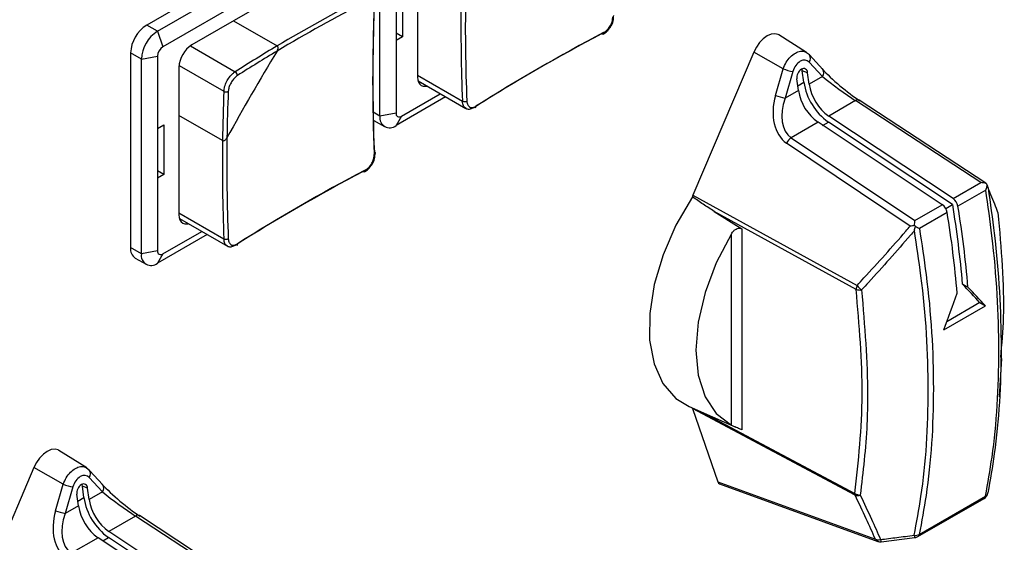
# Model space of a CAD drawing. Header units: millimetres. Extents: x 7146 to 9108, y -1574 to -663.
# Tile 263 of 289: x 8686 to 8751, y -1273 to -1239. Entities that reach past the tile are written whole.
import ezdxf

# ---------------------------------------------------------------- set-up
doc = ezdxf.new("R2010")
doc.units = ezdxf.units.MM
doc.header["$LTSCALE"] = 3

msp = doc.modelspace()

# ---------------------------------------------------------------- linework, layer by layer
at = {"linetype": 'Continuous', "lineweight": 30}
for p, q in [((8710.127, -1245.026), (8710.127, -1232.206)), ((8712.602, -1232.737), (8712.602, -1242.454)), ((8708.076, -1233.39), (8695.844, -1240.452)), ((8706.167, -1235.472), (8697.753, -1240.329)), ((8698.895, -1236.649), (8694.783, -1239.023)), ((8711.188, -1236.779), (8711.188, -1240.045)), ((8711.612, -1236.534), (8711.612, -1239.8)), ((8695.49, -1239.431), (8699.602, -1237.057)), ((8700.504, -1238.741), (8703.37, -1240.396)), ((8695.49, -1239.431), (8694.783, -1239.023)), ((8695.49, -1239.431), (8695.844, -1240.452)), ((8711.612, -1239.8), (8711.188, -1239.555)), ((8711.612, -1239.8), (8711.188, -1240.045)), ((8711.188, -1240.045), (8711.188, -1244.822)), ((8738.208, -1240.836), (8736.386, -1239.678)), ((8697.653, -1240.394), (8700.604, -1242.098)), ((8694.429, -1241.268), (8693.722, -1240.86)), ((8693.722, -1240.86), (8693.722, -1253.68)), ((8694.429, -1241.268), (8695.49, -1241.064)), ((8694.429, -1254.088), (8694.429, -1241.268)), ((8695.49, -1241.064), (8695.49, -1245.841)), ((8734.729, -1240.812), (8730.726, -1250.233)), ((8736.667, -1241.908), (8734.729, -1240.812)), ((8738.395, -1240.993), (8738.199, -1240.854)), ((8739.27, -1241.942), (8738.395, -1240.993)), ((8696.904, -1241.799), (8696.904, -1251.516)), ((8696.91, -1241.68), (8699.862, -1243.384)), ((8736.158, -1243.658), (8736.667, -1241.908)), ((8738.026, -1242.788), (8737.923, -1242.03)), ((8738.271, -1242.163), (8737.923, -1242.03)), ((8739.251, -1242.414), (8738.376, -1241.465)), ((8712.602, -1242.331), (8715.559, -1244.039)), ((8737.3, -1242.086), (8736.79, -1243.835)), ((8737.667, -1243.329), (8737.564, -1242.571)), ((8738.374, -1242.92), (8738.271, -1242.163)), ((8739.251, -1242.414), (8738.374, -1242.92)), ((8712.635, -1242.706), (8715.789, -1244.526)), ((8737.667, -1243.329), (8736.79, -1243.835)), ((8737.625, -1243.019), (8738.026, -1242.788)), ((8714.451, -1243.754), (8711.188, -1245.638)), ((8711.541, -1245.026), (8714.098, -1243.55)), ((8750.002, -1249.428), (8741.675, -1243.976)), ((8741.428, -1244.002), (8739.664, -1245.02)), ((8749.66, -1249.393), (8741.428, -1244.002)), ((8699.77, -1246.63), (8696.904, -1244.976)), ((8710.127, -1245.026), (8709.682, -1244.769)), ((8711.188, -1244.822), (8710.127, -1245.026)), ((8711.541, -1245.026), (8711.188, -1245.638)), ((8747.843, -1250.442), (8739.664, -1245.02)), ((8695.49, -1245.841), (8695.914, -1245.596)), ((8695.49, -1245.841), (8695.49, -1249.107)), ((8695.914, -1245.596), (8695.914, -1248.862)), ((8709.731, -1245.304), (8710.438, -1245.713)), ((8738.957, -1245.428), (8737.193, -1246.447)), ((8747.136, -1250.85), (8738.957, -1245.428)), ((8739.261, -1245.63), (8739.638, -1245.412)), ((8747.817, -1250.834), (8739.638, -1245.412)), ((8737.193, -1246.447), (8745.32, -1251.899)), ((8745.022, -1252.255), (8736.883, -1246.794)), ((8695.914, -1248.862), (8695.49, -1248.617)), ((8695.914, -1248.862), (8695.49, -1249.107)), ((8695.49, -1249.107), (8695.49, -1253.884)), ((8747.843, -1250.442), (8749.66, -1249.393)), ((8750.05, -1249.475), (8749.997, -1249.436)), ((8750.057, -1249.524), (8750.046, -1249.498)), ((8750.058, -1249.526), (8750.057, -1249.524)), ((8730.726, -1250.233), (8741.524, -1256.171)), ((8749.994, -1249.895), (8748.164, -1250.951)), ((8745.32, -1251.899), (8747.136, -1250.85)), ((8747.36, -1251.098), (8747.817, -1250.834)), ((8696.904, -1251.393), (8699.862, -1253.101)), ((8696.937, -1251.768), (8700.091, -1253.588)), ((8741.467, -1256.427), (8732.127, -1251.291)), ((8747.456, -1251.359), (8745.626, -1252.416)), ((8698.754, -1252.816), (8695.49, -1254.7)), ((8695.844, -1254.088), (8698.4, -1252.612)), ((8733.254, -1265.368), (8733.254, -1252.771)), ((8733.949, -1252.444), (8733.949, -1265.68)), ((8694.429, -1254.088), (8693.722, -1253.68)), ((8695.49, -1253.884), (8694.429, -1254.088)), ((8695.844, -1254.088), (8695.49, -1254.7)), ((8694.033, -1254.366), (8694.74, -1254.775)), ((8748.825, -1256.279), (8748.47, -1256.074)), ((8747.233, -1259.086), (8749.968, -1257.507)), ((8749.614, -1257.302), (8747.432, -1258.562)), ((8749.614, -1257.302), (8749.968, -1257.507)), ((8750.91, -1263.495), (8751.057, -1260.987)), ((8730.47, -1264.144), (8733.542, -1265.503)), ((8741.401, -1269.977), (8730.687, -1264.277)), ((8730.687, -1264.277), (8732.354, -1269.102)), ((8731.483, -1264.592), (8741.383, -1269.859)), ((8690.832, -1268.186), (8689.01, -1267.028)), ((8687.353, -1268.161), (8683.349, -1277.583)), ((8689.291, -1269.258), (8687.353, -1268.161)), ((8691.018, -1268.342), (8690.823, -1268.204)), ((8691.894, -1269.292), (8691.018, -1268.342)), ((8688.781, -1271.007), (8689.291, -1269.258)), ((8691.875, -1269.764), (8690.999, -1268.814)), ((8732.354, -1269.102), (8742.735, -1272.878)), ((8732.469, -1269.23), (8742.887, -1273.019)), ((8689.924, -1269.435), (8689.414, -1271.185)), ((8690.649, -1270.137), (8690.547, -1269.379)), ((8690.895, -1269.512), (8690.547, -1269.379)), ((8690.998, -1270.27), (8690.895, -1269.512)), ((8691.875, -1269.764), (8690.998, -1270.27)), ((8750.131, -1269.849), (8750.135, -1269.82)), ((8690.291, -1270.678), (8690.188, -1269.921)), ((8690.249, -1270.368), (8690.649, -1270.137)), ((8745.523, -1272.708), (8749.89, -1270.187)), ((8745.619, -1272.558), (8749.987, -1270.037)), ((8690.291, -1270.678), (8689.414, -1271.185)), ((8694.051, -1271.352), (8692.288, -1272.37)), ((8702.284, -1276.743), (8694.051, -1271.352)), ((8702.626, -1276.778), (8694.299, -1271.326)), ((8700.467, -1277.791), (8692.288, -1272.37)), ((8691.581, -1272.778), (8689.817, -1273.796)), ((8699.76, -1278.2), (8691.581, -1272.778)), ((8691.885, -1272.98), (8692.262, -1272.762)), ((8700.441, -1278.183), (8692.262, -1272.762)), ((8743.119, -1273.045), (8745.334, -1272.771))]:
    msp.add_line(p, q, dxfattribs=at)
at = {"linetype": 'Continuous', "lineweight": 30, "flags": 128}
for points in [[(8724.851, -1239.523), (8724.849, -1239.555), (8724.843, -1239.583), (8724.831, -1239.605), (8724.814, -1239.621), (8724.793, -1239.629), (8724.77, -1239.63), (8724.744, -1239.624), (8724.716, -1239.61)], [(8736.386, -1239.678), (8736.338, -1239.651), (8736.124, -1239.597), (8735.879, -1239.628), (8735.618, -1239.741), (8735.357, -1239.93), (8735.112, -1240.182), (8734.899, -1240.482), (8734.729, -1240.812)], [(8737.923, -1242.03), (8737.905, -1241.948), (8737.891, -1241.913)], [(8712.602, -1242.454), (8712.618, -1242.636), (8712.667, -1242.791), (8712.745, -1242.916), (8712.85, -1243.003), (8712.979, -1243.051), (8713.126, -1243.057), (8713.216, -1243.041)], [(8709.761, -1247.386), (8709.787, -1247.403), (8709.806, -1247.422), (8709.817, -1247.443), (8709.82, -1247.465), (8709.814, -1247.487), (8709.801, -1247.509), (8709.78, -1247.528), (8709.753, -1247.546)], [(8709.153, -1248.585), (8709.152, -1248.617), (8709.145, -1248.645), (8709.133, -1248.667), (8709.116, -1248.683), (8709.096, -1248.691), (8709.072, -1248.692), (8709.046, -1248.686), (8709.019, -1248.672)], [(8730.691, -1250.334), (8729.611, -1252.2), (8728.763, -1254.153), (8728.178, -1256.116), (8727.879, -1258.015), (8727.876, -1259.776), (8728.172, -1261.332), (8728.753, -1262.624), (8729.598, -1263.602), (8730.47, -1264.144)], [(8696.904, -1251.516), (8696.92, -1251.698), (8696.969, -1251.854), (8697.047, -1251.978), (8697.153, -1252.065), (8697.281, -1252.113), (8697.428, -1252.119), (8697.518, -1252.103)], [(8732.127, -1251.291), (8733.596, -1252.221), (8733.949, -1252.444)], [(8733.254, -1252.771), (8732.263, -1254.677), (8731.525, -1256.641), (8731.07, -1258.581), (8730.916, -1260.419), (8731.07, -1262.079), (8731.525, -1263.494), (8732.263, -1264.605), (8733.254, -1265.368)], [(8689.01, -1267.028), (8688.962, -1267.001), (8688.748, -1266.947), (8688.503, -1266.978), (8688.242, -1267.091), (8687.981, -1267.279), (8687.736, -1267.531), (8687.522, -1267.831), (8687.353, -1268.161)], [(8690.547, -1269.379), (8690.528, -1269.298), (8690.515, -1269.263)]]:
    msp.add_lwpolyline(points, dxfattribs=at)
at = {"linetype": 'Continuous', "lineweight": 30}
for centre, radius, start, end in [((8763.962, -1342.24), 118.215, 117.62185, 120.83734), ((8763.99, -1342.288), 118.562, 117.62308, 120.75044), ((8833.973, -1239.126), 118.225, 179.15998, 182.37546), ((8825.171, -1242.695), 115.52, 177.59353, 182.40647), ((8825.335, -1242.528), 115.676, 177.59286, 182.40714), ((8834.028, -1239.127), 118.57, 179.24686, 182.37425), ((8696.025, -1240.965), 2.305, 122.60561, 177.39423), ((8696.732, -1241.373), 2.305, 122.60561, 177.39423), ((8778.287, -1342.123), 115.667, 117.59017, 122.40445), ((8778.35, -1341.897), 115.51, 117.59084, 122.40379), ((8696.258, -1241.099), 0.768, 122.60489, 177.39462), ((8698.746, -1241.883), 1.844, 122.60582, 177.39459), ((8831.653, -1318.616), 150.077, 148.73971, 151.2604), ((8759.689, -1334.995), 110.094, 120.76752, 122.45759), ((8759.687, -1335.009), 109.815, 120.8565, 122.45762), ((8738.068, -1241.216), 0.396, 321.05203, 34.4007), ((8738.235, -1237.53), 4.65, 250.30258, 258.40182), ((8738.235, -1242.491), 0.675, 123.8523, 186.79773), ((8738.003, -1242.156), 0.269, 358.69005, 122.50708), ((8738.943, -1242.165), 0.396, 321.0584, 34.32237), ((8700.46, -1242.352), 0.292, 0.83019, 60.41718), ((8740.803, -1242.848), 3.173, 188.70648, 234.41333), ((8741.946, -1242.187), 3.966, 188.7062, 234.41345), ((8741.51, -1242.44), 3.173, 188.70648, 234.41333), ((8809.863, -1248.11), 110.103, 177.53972, 179.2298), ((8700.01, -1243.132), 0.292, 239.59579, 299.1599), ((8809.875, -1248.102), 109.824, 177.5397, 179.14083), ((8737.725, -1239.279), 4.65, 250.30277, 258.40163), ((8741.574, -1244.198), 0.245, 65.43967, 126.64135), ((8715.692, -1243.749), 0.318, 245.35328, 299.63407), ((8716.351, -1244.391), 0.101, 305.69418, 10.42921), ((8710.774, -1245.131), 0.655, 170.78598, 309.20327), ((8711.403, -1244.857), 0.218, 170.78655, 309.19974), ((8818.275, -1248.188), 118.225, 179.15998, 182.37546), ((8737.631, -1247.148), 0.827, 121.93151, 154.6505), ((8818.33, -1248.189), 118.57, 179.24686, 182.37425), ((8762.589, -1351.186), 115.667, 117.59017, 122.40445), ((8762.652, -1350.959), 115.511, 117.59084, 122.40378), ((8747.38, -1251.088), 0.795, 9.92113, 54.37765), ((8746.673, -1251.496), 0.795, 9.92113, 54.37765), ((8678.454, -1262.134), 70.278, 4.94693, 9.25304), ((8678.261, -1262.34), 70.824, 4.90915, 9.25358), ((8677.554, -1262.748), 70.824, 4.90915, 9.25358), ((8694.436, -1253.771), 0.719, 172.74442, 235.94414), ((8699.994, -1252.811), 0.318, 245.35472, 299.63485), ((8700.653, -1253.453), 0.101, 305.69418, 10.42921), ((8695.076, -1254.193), 0.655, 170.78609, 309.20415), ((8695.705, -1253.919), 0.218, 170.78689, 309.20236), ((8742.165, -1256.449), 0.699, 156.5986, 178.19046), ((8742.566, -1255.404), 1.294, 216.38516, 234.97411), ((8741.725, -1255.672), 0.798, 251.15984, 277.09674), ((8690.692, -1268.566), 0.396, 321.05393, 34.4013), ((8690.859, -1264.879), 4.651, 250.30364, 258.40076), ((8690.627, -1269.506), 0.268, 358.68889, 122.50824), ((8690.859, -1269.841), 0.675, 123.85099, 186.80018), ((8691.567, -1269.515), 0.396, 321.0584, 34.32237), ((8741.775, -1269.278), 0.701, 235.95378, 266.97979), ((8741.758, -1269.862), 0.376, 179.50888, 197.85216), ((8749.64, -1269.754), 0.5, 299.99731, 348.99435), ((8749.857, -1269.787), 0.281, 297.45228, 347.20589), ((8694.569, -1269.537), 3.966, 188.7062, 234.41345), ((8694.134, -1269.79), 3.173, 188.70648, 234.41333), ((8741.571, -1269.475), 0.531, 251.30727, 288.40215), ((8749.779, -1270.009), 0.21, 302.20451, 352.54023), ((8690.348, -1266.631), 4.648, 250.30167, 258.40424), ((8693.427, -1270.198), 3.173, 188.70648, 234.41333), ((8694.197, -1271.548), 0.245, 65.44538, 126.6379), ((8742.928, -1272.387), 0.528, 248.48457, 285.48286), ((8742.988, -1272.756), 0.281, 205.69289, 248.85044), ((8743.058, -1272.549), 0.5, 250.01134, 277.00989), ((8743.332, -1272.892), 0.263, 180.91173, 215.72644), ((8745.352, -1272.048), 0.575, 263.27508, 297.61721), ((8745.558, -1272.615), 0.273, 181.01276, 215.04177), ((8745.273, -1272.275), 0.5, 277.07052, 299.99731), ((8745.407, -1272.529), 0.214, 302.68517, 352.05957)]:
    msp.add_arc(centre, radius, start, end, dxfattribs=at)
for centre, major_axis, ratio, start_param, end_param in [((8737.896, -1242.208), (0.311, 0.858), 0.66383, 5.951767, 7.950343), ((8740.689, -1242.712), (2.029, -1.71), 0.157943, 4.03822, 5.366914), ((8740.38, -1243.099), (1.764, -1.29), 0.065467, 4.066364, 5.395058), ((8738.165, -1244.169), (0.919, 2.803), 0.701581, 1.618085, 2.94678), ((8738.449, -1244.213), (1.123, 2.31), 0.652842, 1.721196, 3.04989), ((8749.634, -1249.785), (0.709, -0.02), 0.55386, 0.96024, 1.54952), ((8731.022, -1250.285), (0.25, 0.433), 0.57759, 1.780363, 2.00147), ((8745.293, -1252.291), (0.02, 0.589), 0.02936, 4.852962, 5.442242), ((8708.997, -1234.955), (51.04, -40.082), 0.163149, 0.788514, 0.823924), ((8708.997, -1234.955), (51.463, -40.414), 0.163149, 0.787951, 0.823068), ((8702.333, -1238.802), (22.649, 69.257), 0.673999, 4.639277, 4.674395), ((8731.022, -1263.955), (0.25, 0.433), 0.577267, 2.53224, 2.677771), ((8690.52, -1269.558), (0.311, 0.858), 0.66383, 5.951767, 7.950343), ((8693.313, -1270.062), (2.029, -1.71), 0.157943, 4.03822, 5.366914), ((8732.689, -1268.777), (0.244, 0.441), 0.581189, 2.65916, 3.232623), ((8693.004, -1270.448), (1.764, -1.29), 0.065467, 4.066364, 5.395058), ((8690.789, -1271.519), (0.919, 2.803), 0.701581, 1.618085, 2.94678), ((8691.073, -1271.563), (1.123, 2.31), 0.652842, 1.721196, 3.04989)]:
    msp.add_ellipse(centre, major_axis=major_axis, ratio=ratio, start_param=start_param, end_param=end_param, dxfattribs=at)
for points, knots in [([(8724.851, -1239.523), (8724.897, -1239.495), (8725.014, -1239.425), (8725.188, -1239.247), (8725.34, -1239.003), (8725.44, -1238.733), (8725.447, -1238.567), (8725.451, -1238.484)], [0, 0, 0, 0, 0.142651, 0.356758, 0.570992, 0.785505, 1, 1, 1, 1]), ([(8725.292, -1239.155), (8725.298, -1239.147), (8725.388, -1239.036), (8725.491, -1238.761), (8725.508, -1238.519), (8725.516, -1238.398)], [0, 0, 0, 0, 0.040049, 0.520047, 1, 1, 1, 1]), ([(8724.808, -1239.619), (8724.898, -1239.565), (8725.084, -1239.453), (8725.221, -1239.257), (8725.292, -1239.155)], [0, 0, 0, 0, 0.486105, 1, 1, 1, 1]), ([(8703.364, -1240.737), (8703.384, -1240.698), (8703.419, -1240.629), (8703.433, -1240.531), (8703.423, -1240.463), (8703.401, -1240.419), (8703.379, -1240.403), (8703.37, -1240.396)], [0, 0, 0, 0, 0.3324896, 0.576153, 0.75268, 0.8915771, 1, 1, 1, 1]), ([(8703.364, -1240.737), (8703.384, -1240.698), (8703.419, -1240.629), (8703.433, -1240.531), (8703.423, -1240.463), (8703.401, -1240.419), (8703.379, -1240.403), (8703.37, -1240.396)], [0, 0, 0, 0, 0.3324896, 0.576153, 0.75268, 0.8915771, 1, 1, 1, 1]), ([(8736.667, -1241.908), (8736.728, -1241.761), (8736.848, -1241.466), (8737.136, -1241.099), (8737.465, -1240.84), (8737.802, -1240.73), (8738.06, -1240.739), (8738.17, -1240.827), (8738.201, -1240.851)], [0, 0, 0, 0, 0.186727, 0.373219, 0.558645, 0.743399, 0.928163, 1, 1, 1, 1]), ([(8699.862, -1243.384), (8699.873, -1243.285), (8699.895, -1243.086), (8700.027, -1242.758), (8700.214, -1242.455), (8700.418, -1242.229), (8700.551, -1242.135), (8700.604, -1242.098)], [0, 0, 0, 0, 0.21447, 0.429, 0.643258, 0.857381, 1, 1, 1, 1]), ([(8700.752, -1242.348), (8700.709, -1242.378), (8700.603, -1242.454), (8700.439, -1242.638), (8700.288, -1242.882), (8700.181, -1243.147), (8700.162, -1243.307), (8700.152, -1243.387)], [0, 0, 0, 0, 0.1426507, 0.3567619, 0.5709923, 0.7855044, 1, 1, 1, 1]), ([(8715.795, -1244.514), (8715.755, -1244.492), (8715.657, -1244.435), (8715.58, -1244.257), (8715.565, -1244.101), (8715.559, -1244.039)], [0, 0, 0, 0, 0.285625, 0.714394, 1, 1, 1, 1]), ([(8716.302, -1244.467), (8716.222, -1244.506), (8716.063, -1244.585), (8715.884, -1244.587), (8715.813, -1244.529), (8715.795, -1244.514)], [0, 0, 0, 0, 0.4284072, 0.8569361, 1, 1, 1, 1]), ([(8715.85, -1244.026), (8715.855, -1244.077), (8715.867, -1244.205), (8715.944, -1244.361), (8716.081, -1244.458), (8716.257, -1244.471), (8716.385, -1244.406), (8716.45, -1244.373)], [0, 0, 0, 0, 0.1426514, 0.3567627, 0.570997, 0.7855043, 1, 1, 1, 1]), ([(8699.77, -1246.63), (8699.779, -1246.635), (8699.801, -1246.645), (8699.847, -1246.644), (8699.91, -1246.623), (8699.986, -1246.565), (8700.037, -1246.502), (8700.06, -1246.46), (8700.063, -1246.455)], [0, 0, 0, 0, 0.092405, 0.221892, 0.396306, 0.637972, 0.956517, 1, 1, 1, 1]), ([(8699.77, -1246.63), (8699.779, -1246.635), (8699.801, -1246.645), (8699.847, -1246.644), (8699.91, -1246.623), (8699.986, -1246.565), (8700.037, -1246.502), (8700.06, -1246.46), (8700.063, -1246.455)], [0, 0, 0, 0, 0.092405, 0.221892, 0.396306, 0.637972, 0.956517, 1, 1, 1, 1]), ([(8709.153, -1248.585), (8709.2, -1248.557), (8709.316, -1248.487), (8709.49, -1248.309), (8709.642, -1248.065), (8709.742, -1247.796), (8709.749, -1247.629), (8709.753, -1247.546)], [0, 0, 0, 0, 0.142651, 0.356767, 0.571, 0.785506, 1, 1, 1, 1]), ([(8709.594, -1248.218), (8709.601, -1248.209), (8709.69, -1248.099), (8709.793, -1247.823), (8709.81, -1247.581), (8709.819, -1247.46)], [0, 0, 0, 0, 0.040049, 0.520047, 1, 1, 1, 1]), ([(8709.11, -1248.681), (8709.201, -1248.627), (8709.386, -1248.516), (8709.523, -1248.319), (8709.594, -1248.218)], [0, 0, 0, 0, 0.486105, 1, 1, 1, 1]), ([(8749.994, -1249.895), (8749.994, -1249.893), (8750.029, -1249.813), (8750.067, -1249.7), (8750.084, -1249.59), (8750.088, -1249.561)], [0, 0, 0, 0, 0.01262, 0.738582, 1, 1, 1, 1]), ([(8750.088, -1249.561), (8750.082, -1249.543), (8750.071, -1249.514), (8750.056, -1249.486), (8750.05, -1249.475)], [0, 0, 0, 0, 0.592706, 1, 1, 1, 1]), ([(8750.088, -1249.561), (8750.11, -1249.623), (8750.131, -1249.687), (8750.146, -1249.751), (8750.146, -1249.752)], [0, 0, 0, 0, 0.98248, 1, 1, 1, 1]), ([(8750.146, -1249.752), (8750.29, -1250.75), (8750.81, -1254.37), (8751.138, -1260.361), (8750.809, -1265.977), (8750.284, -1268.972), (8750.135, -1269.82)], [0, 0, 0, 0, 0.137458, 0.498368, 0.858112, 1, 1, 1, 1]), ([(8750.797, -1251.376), (8750.765, -1251.286), (8750.663, -1251.002), (8750.47, -1250.506), (8750.278, -1250.049), (8750.165, -1249.794), (8750.146, -1249.752)], [0, 0, 0, 0, 0.173057, 0.549639, 0.926158, 1, 1, 1, 1]), ([(8732.127, -1251.291), (8731.884, -1251.136), (8731.399, -1250.827), (8730.927, -1250.499), (8730.691, -1250.334)], [0, 0, 0, 0, 0.4992826, 1, 1, 1, 1]), ([(8749.987, -1270.037), (8750.136, -1269.187), (8750.663, -1266.185), (8750.992, -1260.555), (8750.663, -1254.541), (8750.139, -1250.904), (8749.994, -1249.895)], [0, 0, 0, 0, 0.141717, 0.501027, 0.861502, 1, 1, 1, 1]), ([(8750.797, -1251.376), (8751.006, -1253.73), (8751.302, -1257.062), (8751.038, -1260.043), (8750.961, -1260.918)], [0, 0, 0, 0, 0.706268, 1, 1, 1, 1]), ([(8733.254, -1252.771), (8733.303, -1252.701), (8733.39, -1252.574), (8733.56, -1252.451), (8733.713, -1252.397), (8733.846, -1252.394), (8733.916, -1252.428), (8733.949, -1252.444)], [0, 0, 0, 0, 0.285234, 0.518761, 0.702408, 0.857157, 1, 1, 1, 1]), ([(8741.524, -1256.171), (8741.677, -1256.007), (8742.297, -1255.339), (8743.373, -1254.151), (8744.38, -1253.003), (8744.927, -1252.366), (8745.022, -1252.255)], [0, 0, 0, 0, 0.128943, 0.5227, 0.916527, 1, 1, 1, 1]), ([(8745.022, -1252.255), (8745.024, -1252.255), (8745.114, -1252.238), (8745.214, -1252.223), (8745.313, -1252.209)], [0, 0, 0, 0, 0.013859, 1, 1, 1, 1]), ([(8745.297, -1252.552), (8745.297, -1252.55), (8745.322, -1252.463), (8745.347, -1252.373), (8745.371, -1252.284)], [0, 0, 0, 0, 0.01752, 1, 1, 1, 1]), ([(8745.313, -1252.209), (8745.321, -1252.219), (8745.341, -1252.244), (8745.36, -1252.269), (8745.371, -1252.284)], [0, 0, 0, 0, 0.401823, 1, 1, 1, 1]), ([(8745.371, -1252.284), (8745.396, -1252.296), (8745.49, -1252.342), (8745.573, -1252.386), (8745.625, -1252.415), (8745.626, -1252.416)], [0, 0, 0, 0, 0.26139, 0.987351, 1, 1, 1, 1]), ([(8745.626, -1252.416), (8745.783, -1253.428), (8746.342, -1257.044), (8746.693, -1263.053), (8746.34, -1268.687), (8745.777, -1271.71), (8745.619, -1272.558)], [0, 0, 0, 0, 0.1396659, 0.498976, 0.859452, 1, 1, 1, 1]), ([(8745.297, -1252.552), (8745.209, -1252.655), (8744.67, -1253.286), (8743.67, -1254.432), (8742.596, -1255.626), (8741.976, -1256.298), (8741.823, -1256.463)], [0, 0, 0, 0, 0.077641, 0.473947, 0.870224, 1, 1, 1, 1]), ([(8745.285, -1272.62), (8745.443, -1271.774), (8746.005, -1268.758), (8746.356, -1263.137), (8746.007, -1257.151), (8745.451, -1253.553), (8745.297, -1252.552)], [0, 0, 0, 0, 0.140718, 0.501629, 0.861372, 1, 1, 1, 1]), ([(8700.097, -1253.577), (8700.058, -1253.554), (8699.96, -1253.497), (8699.882, -1253.319), (8699.868, -1253.163), (8699.862, -1253.101)], [0, 0, 0, 0, 0.285615, 0.714392, 1, 1, 1, 1]), ([(8700.604, -1253.53), (8700.524, -1253.569), (8700.365, -1253.647), (8700.186, -1253.649), (8700.115, -1253.591), (8700.097, -1253.577)], [0, 0, 0, 0, 0.428409, 0.856923, 1, 1, 1, 1]), ([(8700.152, -1253.088), (8700.157, -1253.139), (8700.169, -1253.267), (8700.246, -1253.423), (8700.383, -1253.52), (8700.559, -1253.534), (8700.688, -1253.468), (8700.752, -1253.435)], [0, 0, 0, 0, 0.14265, 0.356762, 0.570996, 0.785504, 1, 1, 1, 1]), ([(8741.383, -1269.859), (8741.615, -1267.73), (8742.078, -1263.49), (8741.67, -1258.775), (8741.467, -1256.427)], [0, 0, 0, 0, 0.502097, 1, 1, 1, 1]), ([(8741.823, -1256.463), (8742.021, -1258.819), (8742.273, -1261.833), (8742.165, -1266.311), (8741.917, -1268.439), (8741.738, -1269.978)], [0, 0, 0, 0, 0.497772, 0.63685, 1, 1, 1, 1]), ([(8733.949, -1265.68), (8733.914, -1265.665), (8733.843, -1265.634), (8733.716, -1265.579), (8733.571, -1265.516), (8733.399, -1265.44), (8733.307, -1265.394), (8733.254, -1265.368)], [0, 0, 0, 0, 0.150876, 0.301489, 0.458144, 0.693436, 1, 1, 1, 1]), ([(8689.291, -1269.258), (8689.351, -1269.111), (8689.472, -1268.816), (8689.76, -1268.449), (8690.089, -1268.19), (8690.425, -1268.08), (8690.683, -1268.089), (8690.794, -1268.176), (8690.825, -1268.201)], [0, 0, 0, 0, 0.186727, 0.373219, 0.558645, 0.743399, 0.928163, 1, 1, 1, 1]), ([(8742.735, -1272.878), (8742.538, -1272.433), (8742.115, -1271.475), (8741.65, -1270.499), (8741.401, -1269.977)], [0, 0, 0, 0, 0.4652, 1, 1, 1, 1]), ([(8741.738, -1269.978), (8741.987, -1270.503), (8742.451, -1271.485), (8742.873, -1272.448), (8743.069, -1272.896)], [0, 0, 0, 0, 0.534815, 1, 1, 1, 1]), ([(8743.069, -1272.896), (8743.426, -1272.852), (8744.165, -1272.76), (8744.903, -1272.667), (8745.285, -1272.62)], [0, 0, 0, 0, 0.483661, 1, 1, 1, 1])]:
    msp.add_open_spline(points, degree=3, knots=knots, dxfattribs=at)

doc.saveas('drawing.dxf')
